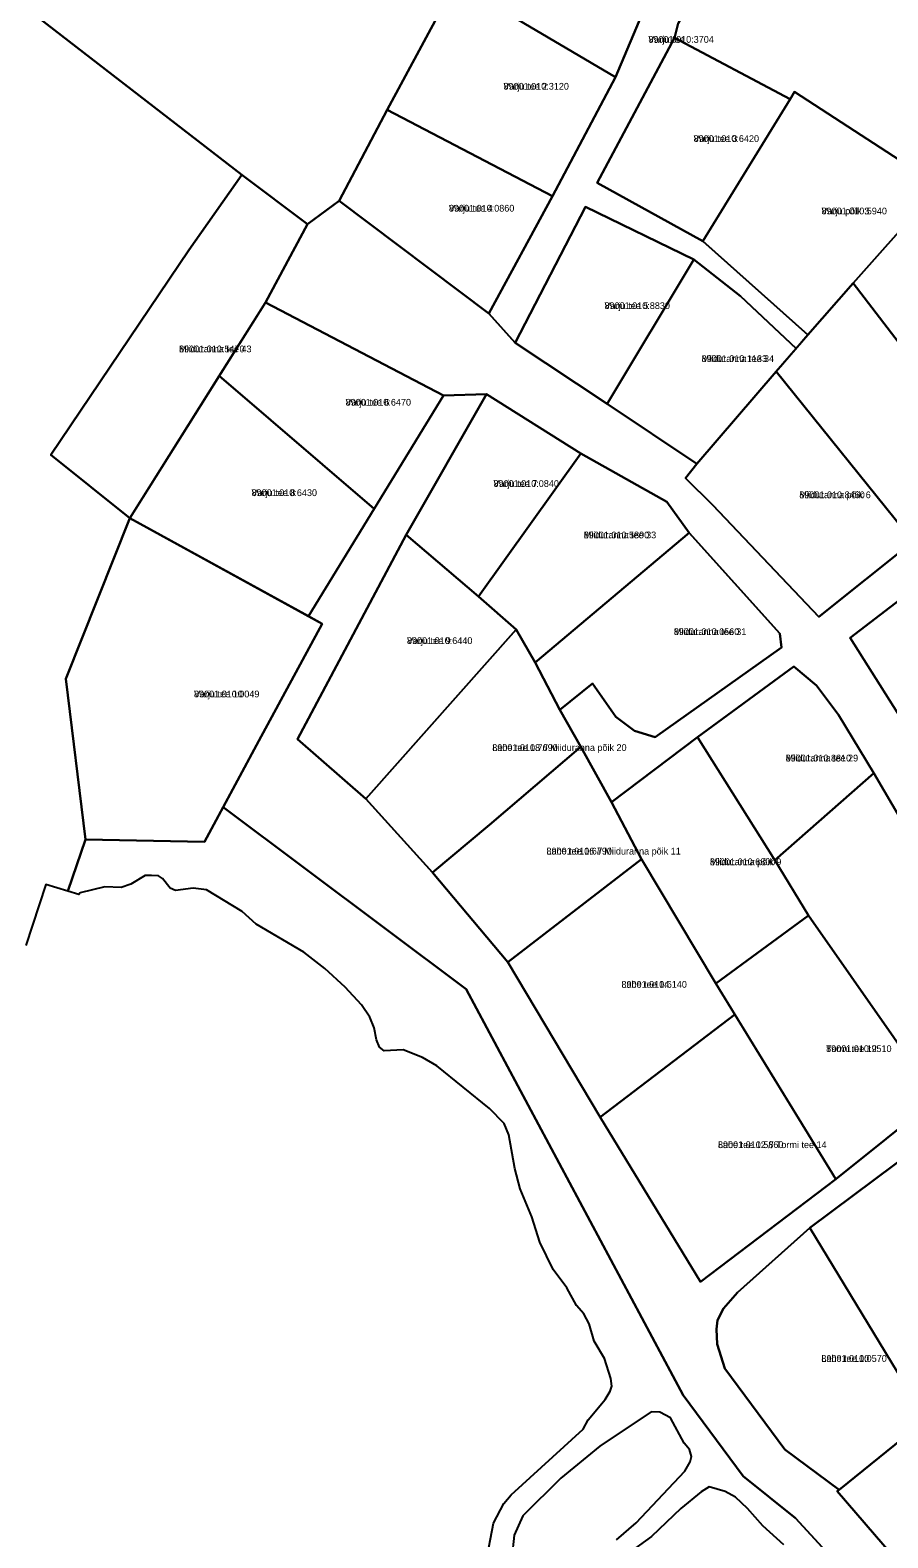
# Model space of a CAD drawing. Extents: x 526849 to 562296, y 6591741 to 6618546.
# Drawn here: x 546358.1 to 546548.2, y 6595847.1 to 6596181.5 of the extents above; entities that cross this region are included whole.
import ezdxf

# ---------------------------------------------------------------- set-up
doc = ezdxf.new("R2010")
doc.units = 0
for name, color, linetype in [('L_AADRESS', 7, 'Continuous'), ('PIIR', 7, 'Continuous'), ('TUNNUS', 7, 'Continuous')]:
    doc.layers.add(name, color=color, linetype=linetype)

msp = doc.modelspace()

# ---------------------------------------------------------------- linework, layer by layer
at = {"layer": 'PIIR'}
for points in [[(546383.58, 6596281.26), (546374.26, 6596268.78), (546380.83, 6596263.3), (546366.24, 6596242.96), (546417.76, 6596201.64), (546446.39, 6596235.36), (546464.8, 6596223.62), (546500.38, 6596200.93), (546487.81, 6596171.06), (546452.52, 6596191.9), (546448.87, 6596185.44), (546437.18, 6596163.8), (546426.57, 6596143.65), (546419.52, 6596138.44), (546404.96, 6596149.35), (546352, 6596190.42), (546315.72, 6596229.94), (546300.72, 6596244.53), (546356.32, 6596301.86)], [(546501.67, 6596182.91), (546506.24, 6596190.93), (546512.49, 6596201.37), (546515.41, 6596203.87), (546520.07, 6596205.75), (546581.03, 6596163.28), (546627.73, 6596125.36), (546613.05, 6596111.13), (546599.57, 6596098.06), (546599.31, 6596102.16), (546567.01, 6596140.48), (546559.76, 6596146.8), (546527.51, 6596167.77), (546526.51, 6596166.15), (546500.86, 6596179.79)], [(546465.54, 6596112.12), (546459.72, 6596118.65), (546473.82, 6596144.65), (546487.81, 6596171.06), (546500.38, 6596200.93), (546508.86, 6596195.52), (546506.24, 6596190.93), (546501.67, 6596182.91), (546500.86, 6596179.79), (546483.7, 6596147.58), (546507.17, 6596134.68), (546530.46, 6596113.89), (546527.83, 6596110.88), (546515.49, 6596122.48), (546505.18, 6596130.58), (546481.13, 6596142.28)], [(546448.87, 6596185.44), (546452.52, 6596191.9), (546487.81, 6596171.06), (546473.82, 6596144.65), (546437.18, 6596163.8)], [(546500.86, 6596179.79), (546526.51, 6596166.15), (546507.17, 6596134.68), (546483.7, 6596147.58)], [(546526.51, 6596166.15), (546527.51, 6596167.77), (546559.76, 6596146.8), (546555.94, 6596142.71), (546540.47, 6596125.36), (546530.46, 6596113.89), (546507.17, 6596134.68)], [(546437.18, 6596163.8), (546473.82, 6596144.65), (546459.72, 6596118.65), (546426.57, 6596143.65)], [(546404.96, 6596149.35), (546419.52, 6596138.44), (546410.22, 6596121.04), (546380.13, 6596073.29), (546362.6, 6596087.27), (546393.24, 6596132.66)], [(546540.47, 6596125.36), (546555.94, 6596142.71), (546559.76, 6596146.8), (546567.01, 6596140.48), (546599.31, 6596102.16), (546590.4, 6596095.35), (546573.3, 6596082.55)], [(546505.18, 6596130.58), (546485.92, 6596098.64), (546465.54, 6596112.12), (546481.13, 6596142.28)], [(546505.18, 6596130.58), (546515.49, 6596122.48), (546527.83, 6596110.88), (546523.4, 6596105.8), (546505.86, 6596085.33), (546485.92, 6596098.64)], [(546553.78, 6596068.08), (546523.4, 6596105.8), (546530.46, 6596113.89), (546540.47, 6596125.36), (546573.3, 6596082.55)], [(546449.66, 6596100.44), (546434.32, 6596075.36), (546399.97, 6596104.78), (546410.22, 6596121.04)], [(546532.9, 6596051.34), (546509.38, 6596076.16), (546503.3, 6596082.1), (546505.86, 6596085.33), (546523.4, 6596105.8), (546553.78, 6596068.08)], [(546380.13, 6596073.29), (546399.97, 6596104.78), (546434.32, 6596075.36), (546419.73, 6596051.51)], [(546480.1, 6596087.58), (546457.4, 6596055.9), (546441.39, 6596069.54), (546459.19, 6596100.77)], [(546469.98, 6596041.28), (546465.8, 6596048.55), (546457.4, 6596055.9), (546480.1, 6596087.58), (546499.21, 6596076.89), (546504.12, 6596070)], [(546422.8, 6596049.82), (546408.76, 6596023.85), (546396.67, 6596001.51), (546370.29, 6596002.01), (546365.93, 6596037.6), (546380.13, 6596073.29)], [(546457.4, 6596055.9), (546465.8, 6596048.55), (546432.42, 6596010.99), (546417.34, 6596024.24), (546441.39, 6596069.54)], [(546524.24, 6596047.68), (546524.6, 6596044.58), (546496.58, 6596024.67), (546491.99, 6596026.1), (546487.87, 6596029.21), (546482.71, 6596036.56), (546475.45, 6596030.74), (546469.98, 6596041.28), (546504.12, 6596070)], [(546559.77, 6596062.02), (546583.17, 6596031.93), (546559.93, 6596014.85), (546539.84, 6596046.69)], [(546432.42, 6596010.99), (546465.8, 6596048.55), (546469.98, 6596041.28), (546475.45, 6596030.74), (546480.13, 6596022.53), (546459.87, 6596005.26), (546447.26, 6595994.71)], [(546506, 6596024.69), (546527.29, 6596040.39), (546532.37, 6596036.18), (546537.24, 6596029.63), (546545.03, 6596016.7), (546523.13, 6595997.41)], [(546506, 6596024.69), (546523.13, 6595997.41), (546530.58, 6595985.18), (546510.05, 6595970.06), (546493.55, 6595997.66), (546486.89, 6596010.31)], [(546480.13, 6596022.53), (546486.89, 6596010.31), (546493.55, 6595997.66), (546463.96, 6595974.8), (546447.26, 6595994.71), (546459.87, 6596005.26)], [(546558.93, 6595944.55), (546530.58, 6595985.18), (546523.13, 6595997.41), (546545.03, 6596016.7), (546578.57, 6595959.34)], [(546463.96, 6595974.8), (546493.55, 6595997.66), (546510.05, 6595970.06), (546514.27, 6595963.17), (546484.4, 6595940.42)], [(546536.62, 6595926.69), (546510.05, 6595970.06), (546530.58, 6595985.18), (546558.93, 6595944.55)], [(546514.27, 6595963.17), (546536.62, 6595926.69), (546506.66, 6595903.9), (546484.4, 6595940.42)], [(546554.77, 6595933.7), (546580.26, 6595901.34), (546575.46, 6595896.98), (546584.15, 6595886.03), (546561.7, 6595867.23), (546556.68, 6595873.37), (546530.86, 6595915.87)], [(546512.06, 6595884.72), (546510.3, 6595890.12), (546510.18, 6595893.42), (546510.43, 6595895.45), (546511.7, 6595897.98), (546514.86, 6595901.57), (546530.86, 6595915.87), (546556.68, 6595873.37), (546537.34, 6595857.79), (546525.3, 6595866.77)], [(546536.92, 6595857.48), (546537.34, 6595857.79), (546556.68, 6595873.37), (546561.7, 6595867.23), (546565.21, 6595870.17), (546565.86, 6595869.34), (546581.7, 6595849.44), (546583.17, 6595847.6), (546593.47, 6595834.58), (546574.39, 6595818.08), (546572.32, 6595816.37)]]:
    msp.add_lwpolyline(points, close=True, dxfattribs=at)
for points in [[(546352, 6596190.42), (546404.96, 6596149.35), (546393.24, 6596132.66), (546362.6, 6596087.27), (546380.13, 6596073.29), (546365.93, 6596037.6), (546370.29, 6596002.01), (546366.39, 6595990.55), (546361.5, 6595992.04), (546357.07, 6595978.51)], [(546578.57, 6595959.34), (546545.03, 6596016.7), (546537.24, 6596029.63), (546532.37, 6596036.18), (546527.29, 6596040.39), (546506, 6596024.69), (546486.89, 6596010.31), (546480.13, 6596022.53), (546475.45, 6596030.74), (546482.71, 6596036.56), (546487.87, 6596029.21), (546491.99, 6596026.1), (546496.58, 6596024.67), (546524.6, 6596044.58), (546524.24, 6596047.68), (546504.12, 6596070), (546499.21, 6596076.89), (546480.1, 6596087.58), (546459.19, 6596100.77), (546449.66, 6596100.44), (546410.22, 6596121.04), (546419.52, 6596138.44), (546426.57, 6596143.65), (546459.72, 6596118.65), (546465.54, 6596112.12), (546485.92, 6596098.64), (546505.86, 6596085.33), (546503.3, 6596082.1), (546509.38, 6596076.16), (546532.9, 6596051.34), (546553.78, 6596068.08)], [(546586.93, 6595787.04), (546527.68, 6595851.51), (546516.06, 6595860.8), (546502.82, 6595878.75), (546454.71, 6595968.82), (546400.81, 6596009.16), (546408.76, 6596023.85), (546422.8, 6596049.82), (546419.73, 6596051.51), (546434.32, 6596075.36), (546449.66, 6596100.44), (546459.19, 6596100.77), (546441.39, 6596069.54), (546417.34, 6596024.24), (546432.42, 6596010.99), (546447.26, 6595994.71), (546463.96, 6595974.8), (546484.4, 6595940.42), (546506.66, 6595903.9), (546536.62, 6595926.69), (546558.93, 6595944.55)], [(546559.77, 6596062.02), (546539.84, 6596046.69), (546559.93, 6596014.85)], [(546459.06, 6595841.51), (546460.78, 6595850.37), (546463.03, 6595854.74), (546464.69, 6595856.65), (546480.63, 6595871.21), (546481.75, 6595873.32), (546485.52, 6595877.82), (546486.65, 6595879.67), (546486.98, 6595880.8), (546486.78, 6595882.45), (546485.39, 6595886.88), (546483.08, 6595890.78), (546481.95, 6595894.62), (546480.76, 6595896.8), (546479.17, 6595898.66), (546476.99, 6595902.62), (546474.01, 6595906.66), (546471.04, 6595912.68), (546469.25, 6595918.3), (546466.67, 6595924.52), (546465.48, 6595929.02), (546464.16, 6595936.49), (546463.1, 6595939), (546459.86, 6595942.38), (546448.21, 6595951.84), (546444.98, 6595953.69), (546440.74, 6595955.34), (546436.51, 6595955.14), (546435.45, 6595955.94), (546434.79, 6595957.59), (546434.33, 6595960.24), (546433.33, 6595962.62), (546431.53, 6595965.34), (546427.89, 6595969.24), (546423.39, 6595973.41), (546418.69, 6595976.98), (546408.18, 6595983.26), (546405.02, 6595986.06), (546397.13, 6595990.87), (546394.15, 6595991.2), (546390.25, 6595990.67), (546389.06, 6595991.2), (546387.41, 6595993.38), (546386.48, 6595993.91), (546384.96, 6595994.04), (546383.57, 6595993.98), (546380.33, 6595992.13), (546378.21, 6595991.33), (546374.63, 6595991.53), (546369.11, 6595990.18), (546368.81, 6595989.77), (546366.39, 6595990.55), (546370.29, 6596002.01), (546396.67, 6596001.51), (546400.81, 6596009.16), (546454.71, 6595968.82), (546502.82, 6595878.75), (546516.06, 6595860.8), (546527.68, 6595851.51), (546586.93, 6595787.04)], [(546554.77, 6595933.7), (546530.86, 6595915.87), (546514.86, 6595901.57), (546511.7, 6595897.98), (546510.43, 6595895.45), (546510.18, 6595893.42), (546510.3, 6595890.12), (546512.06, 6595884.72), (546525.3, 6595866.77), (546537.34, 6595857.79), (546536.92, 6595857.48), (546572.32, 6595816.37)], [(546488.04, 6595846.73), (546492.4, 6595850.5), (546503.18, 6595861.94), (546504.38, 6595864), (546504.64, 6595865.19), (546504.18, 6595866.77), (546503.05, 6595868.16), (546500.01, 6595873.79), (546497.63, 6595875), (546495.68, 6595875.08), (546484.33, 6595867.44), (546475.67, 6595860.36), (546467.27, 6595852.02), (546465.35, 6595847.72), (546464.29, 6595838)], [(546525.14, 6595845.61), (546520.45, 6595849.84), (546517.07, 6595853.68), (546514.43, 6595856.19), (546512.11, 6595857.45), (546508.54, 6595858.44), (546506.76, 6595857.38), (546502.26, 6595853.68), (546495.78, 6595847.46), (546485.92, 6595840.38)]]:
    msp.add_lwpolyline(points, dxfattribs=at)

# ---------------------------------------------------------------- texts
at = {"layer": 'L_AADRESS'}
for s, p in [('Varju tee', (546495.09, 6596178.66)), ('Varju tee 2', (546462.97, 6596168.27)), ('Varju tee 3', (546505.11, 6596156.67)), ('Varju tee 4', (546450.87, 6596141.23)), ('Varju põik 3', (546533.46, 6596140.62)), ('Varju tee 5', (546485.36, 6596119.62)), ('Miiduranna tee 43', (546391.06, 6596110.03)), ('Miiduranna tee 34', (546506.88, 6596107.88)), ('Varju tee 6', (546427.97, 6596098.2)), ('Varju tee 7', (546460.75, 6596080.18)), ('Varju tee 8', (546407.13, 6596078.15)), ('Miiduranna põik 6', (546528.54, 6596077.68)), ('Miiduranna tee 33', (546480.76, 6596068.78)), ('Miiduranna tee 31', (546500.73, 6596047.34)), ('Varju tee 9', (546441.57, 6596045.34)), ('Varju tee 10', (546394.36, 6596033.51)), ('Lahe tee 18 // Miiduranna põik 20', (546460.48, 6596021.63)), ('Miiduranna tee 29', (546525.52, 6596019.3)), ('Lahe tee 16 // Miiduranna põik 11', (546472.5, 6595998.67)), ('Miiduranna põik 9', (546508.73, 6595996.3)), ('Lahe tee 14', (546489.12, 6595969.12)), ('Tormi tee 12', (546534.49, 6595954.87)), ('Lahe tee 12 // Tormi tee 14', (546510.51, 6595933.57)), ('Lahe tee 10', (546533.43, 6595886.17))]:
    msp.add_text(s, height=1.5, dxfattribs=at).set_placement(p)
at = {"layer": 'TUNNUS'}
for s, p in [('89001:010:3704', (546495.09, 6596178.66)), ('89001:010:3120', (546462.97, 6596168.27)), ('89001:010:6420', (546505.11, 6596156.67)), ('89001:010:0860', (546450.87, 6596141.23)), ('89001:010:5940', (546533.46, 6596140.62)), ('89001:010:8830', (546485.36, 6596119.62)), ('89001:010:5470', (546391.06, 6596110.03)), ('89001:010:1133', (546506.88, 6596107.88)), ('89001:010:6470', (546427.97, 6596098.2)), ('89001:010:0840', (546460.75, 6596080.18)), ('89001:010:6430', (546407.13, 6596078.15)), ('89001:010:8460', (546528.54, 6596077.68)), ('89001:010:5890', (546480.76, 6596068.78)), ('89001:010:0560', (546500.73, 6596047.34)), ('89001:010:6440', (546441.57, 6596045.34)), ('89001:010:0049', (546394.36, 6596033.51)), ('89001:010:7690', (546460.48, 6596021.63)), ('89001:010:8810', (546525.52, 6596019.3)), ('89001:010:6790', (546472.5, 6595998.67)), ('89001:010:6800', (546508.73, 6595996.3)), ('89001:010:6140', (546489.12, 6595969.12)), ('89001:010:9510', (546534.49, 6595954.87)), ('89001:010:5860', (546510.51, 6595933.57)), ('89001:010:0570', (546533.43, 6595886.17))]:
    msp.add_text(s, height=1.5, dxfattribs=at).set_placement(p)

doc.saveas('drawing.dxf')
